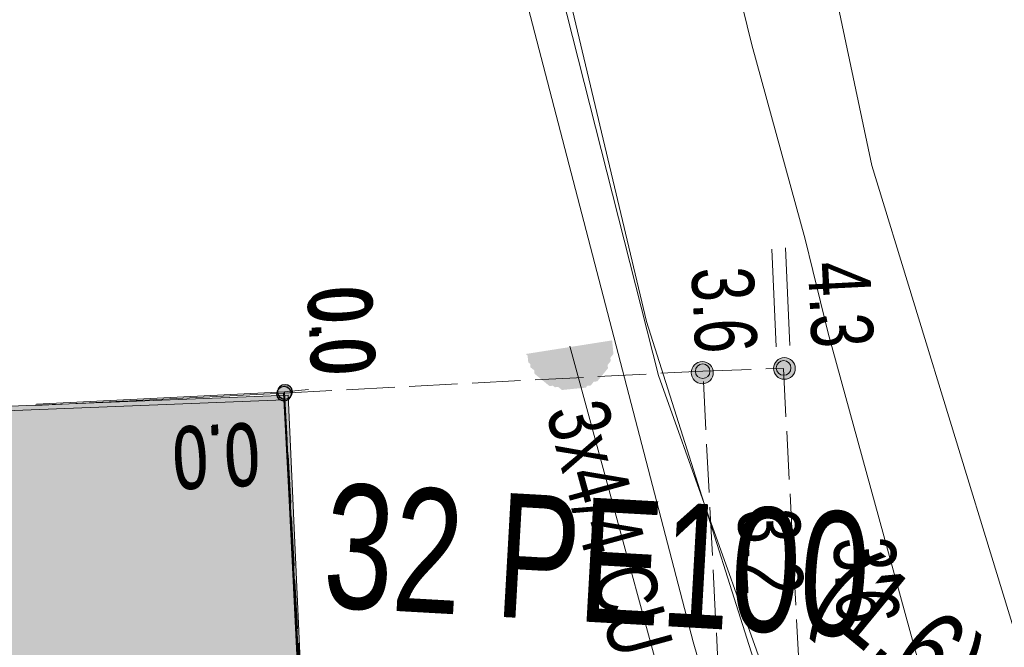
# Model space of a CAD drawing. Header units: metres. Extents: x -740 to 758, y -633 to 854.
# Tile 356 of 656: x 143.34 to 151.8, y -402.38 to -396.99. Entities that reach past the tile are written whole.
import ezdxf

# ---------------------------------------------------------------- set-up
doc = ezdxf.new("R2010")
doc.units = ezdxf.units.M
doc.header["$MEASUREMENT"] = 0
doc.linetypes.add('416_125', pattern=[0.5408, 0.416, -0.1248])
for name, color, linetype in [('Gas.LOVION', 7, 'Continuous'), ('Gis.LOVION', 7, 'Continuous'), ('Grundkarte.LOVION', 7, 'Continuous'), ('Strom.LOVION', 7, 'Continuous'), ('StromBemass.LOVION', 7, 'Continuous'), ('Wasser.LOVION', 7, 'Continuous')]:
    doc.layers.add(name, color=color, linetype=linetype)
doc.styles.add('ERSTELLTER_STIL_1', font='arial.ttf')

msp = doc.modelspace()

# ---------------------------------------------------------------- hatches: boundary and pattern name
at = {"layer": 'Grundkarte.LOVION', "linetype": 'Continuous', "lineweight": 18}
for points in [[(136.9879, -400.5983), (137.1399, -403.3617), (141.0286, -406.5578), (145.9171, -406.3754), (145.6145, -400.2574)], [(137.0225, -400.5563), (137.3572, -406.7008), (145.9252, -406.3655), (145.649, -400.2153)]]:
    msp.add_hatch(color=9, dxfattribs=at).paths.add_polyline_path(points)
at = {"layer": 'Strom.LOVION', "linetype": 'Continuous', "lineweight": 13}
msp.add_hatch(color=7, dxfattribs=at).paths.add_polyline_path([(148.4313, -399.7455), (147.6891, -399.8624), (147.7052, -399.8756), (147.7109, -399.9342), (147.727, -399.9474), (147.7298, -399.9766), (147.762, -400.0031), (147.7648, -400.0323), (147.8934, -400.138), (147.9227, -400.1351), (147.9387, -400.1483), (147.968, -400.1455), (148.0001, -400.1719), (148.2051, -400.1518), (148.2183, -400.1358), (148.2476, -400.1329), (148.274, -400.1008), (148.3032, -400.0979), (148.3957, -399.9854), (148.3928, -399.9562), (148.4192, -399.924), (148.4164, -399.8947), (148.4428, -399.8626)])
at = {"layer": 'StromBemass.LOVION', "linetype": 'Continuous', "lineweight": 13}
for points in [[(149.2793, -400.0835), (149.2863, -400.0738), (149.292, -400.0633), (149.2964, -400.0522), (149.2993, -400.0407), (149.3008, -400.0289), (149.3007, -400.0169), (149.2992, -400.0051), (149.2962, -399.9936), (149.2918, -399.9825), (149.286, -399.9721), (149.279, -399.9625), (149.2708, -399.9538), (149.2616, -399.9462), (149.2515, -399.9399), (149.2407, -399.9348), (149.2293, -399.9312), (149.2176, -399.929), (149.2057, -399.9283), (149.1938, -399.9291), (149.1821, -399.9313), (149.1708, -399.935), (149.16, -399.9402), (149.15, -399.9466), (149.1408, -399.9542), (149.1327, -399.9629), (149.1257, -399.9726), (149.12, -399.9831), (149.1156, -399.9942), (149.1127, -400.0057), (149.1113, -400.0175), (149.1113, -400.0295), (149.1128, -400.0413), (149.1158, -400.0528), (149.1203, -400.0639), (149.126, -400.0743), (149.1331, -400.0839), (149.1413, -400.0926), (149.1505, -400.1002), (149.1605, -400.1065), (149.1714, -400.1116), (149.1827, -400.1152), (149.1944, -400.1174), (149.2063, -400.1181), (149.2182, -400.1173), (149.2299, -400.1151), (149.2412, -400.1113), (149.252, -400.1062), (149.2621, -400.0998), (149.2712, -400.0922)], [(149.9839, -400.0461), (149.9907, -400.0365), (149.9963, -400.0262), (150.0006, -400.0153), (150.0035, -400.0039), (150.005, -399.9923), (150.0049, -399.9805), (150.0034, -399.9689), (150.0005, -399.9575), (149.9961, -399.9466), (149.9904, -399.9363), (149.9835, -399.9268), (149.9754, -399.9183), (149.9663, -399.9109), (149.9564, -399.9046), (149.9458, -399.8996), (149.9346, -399.896), (149.923, -399.8939), (149.9113, -399.8932), (149.8996, -399.8939), (149.8881, -399.8962), (149.8769, -399.8999), (149.8663, -399.9049), (149.8564, -399.9112), (149.8474, -399.9187), (149.8394, -399.9273), (149.8325, -399.9368), (149.8269, -399.9471), (149.8226, -399.9581), (149.8197, -399.9695), (149.8183, -399.9811), (149.8183, -399.9929), (149.8198, -400.0045), (149.8228, -400.0159), (149.8271, -400.0268), (149.8328, -400.037), (149.8397, -400.0465), (149.8478, -400.0551), (149.8569, -400.0625), (149.8668, -400.0688), (149.8775, -400.0737), (149.8886, -400.0773), (149.9002, -400.0795), (149.9119, -400.0802), (149.9236, -400.0794), (149.9352, -400.0772), (149.9463, -400.0735), (149.9569, -400.0685), (149.9668, -400.0622), (149.9758, -400.0546)], [(149.954, -400.0223), (149.9586, -400.0158), (149.9624, -400.0089), (149.9654, -400.0015), (149.9673, -399.9937), (149.9683, -399.9859), (149.9682, -399.9779), (149.9672, -399.97), (149.9652, -399.9623), (149.9623, -399.9549), (149.9584, -399.948), (149.9537, -399.9416), (149.9483, -399.9358), (149.9421, -399.9308), (149.9354, -399.9265), (149.9282, -399.9231), (149.9206, -399.9207), (149.9128, -399.9193), (149.9049, -399.9188), (149.8969, -399.9193), (149.8891, -399.9208), (149.8816, -399.9233), (149.8744, -399.9267), (149.8677, -399.931), (149.8616, -399.9361), (149.8562, -399.9419), (149.8515, -399.9483), (149.8477, -399.9553), (149.8448, -399.9627), (149.8429, -399.9704), (149.8419, -399.9783), (149.8419, -399.9863), (149.8429, -399.9941), (149.8449, -400.0018), (149.8479, -400.0092), (149.8517, -400.0162), (149.8564, -400.0226), (149.8619, -400.0284), (149.868, -400.0334), (149.8748, -400.0377), (149.882, -400.041), (149.8895, -400.0435), (149.8973, -400.0449), (149.9053, -400.0454), (149.9132, -400.0449), (149.921, -400.0434), (149.9286, -400.0409), (149.9358, -400.0375), (149.9425, -400.0332), (149.9486, -400.0281)], [(149.954, -400.0223), (149.9586, -400.0158), (149.9624, -400.0089), (149.9654, -400.0015), (149.9673, -399.9937), (149.9683, -399.9859), (149.9682, -399.9779), (149.9672, -399.97), (149.9652, -399.9623), (149.9623, -399.9549), (149.9584, -399.948), (149.9537, -399.9416), (149.9483, -399.9358), (149.9421, -399.9308), (149.9354, -399.9265), (149.9282, -399.9231), (149.9206, -399.9207), (149.9128, -399.9193), (149.9049, -399.9188), (149.8969, -399.9193), (149.8891, -399.9208), (149.8816, -399.9233), (149.8744, -399.9267), (149.8677, -399.931), (149.8616, -399.9361), (149.8562, -399.9419), (149.8515, -399.9483), (149.8477, -399.9553), (149.8448, -399.9627), (149.8429, -399.9704), (149.8419, -399.9783), (149.8419, -399.9863), (149.8429, -399.9941), (149.8449, -400.0018), (149.8479, -400.0092), (149.8517, -400.0162), (149.8564, -400.0226), (149.8619, -400.0284), (149.868, -400.0334), (149.8748, -400.0377), (149.882, -400.041), (149.8895, -400.0435), (149.8973, -400.0449), (149.9053, -400.0454), (149.9132, -400.0449), (149.921, -400.0434), (149.9286, -400.0409), (149.9358, -400.0375), (149.9425, -400.0332), (149.9486, -400.0281)], [(149.258, -400.0501), (149.2626, -400.0438), (149.2664, -400.0369), (149.2692, -400.0296), (149.2711, -400.022), (149.2721, -400.0142), (149.2721, -400.0063), (149.2711, -399.9986), (149.2691, -399.991), (149.2662, -399.9837), (149.2624, -399.9768), (149.2578, -399.9705), (149.2524, -399.9648), (149.2463, -399.9598), (149.2397, -399.9556), (149.2326, -399.9523), (149.2251, -399.9499), (149.2174, -399.9485), (149.2095, -399.948), (149.2017, -399.9485), (149.194, -399.95), (149.1866, -399.9525), (149.1795, -399.9558), (149.1729, -399.96), (149.1668, -399.9651), (149.1615, -399.9708), (149.1569, -399.9772), (149.1531, -399.984), (149.1503, -399.9914), (149.1483, -399.999), (149.1474, -400.0067), (149.1474, -400.0146), (149.1484, -400.0224), (149.1504, -400.03), (149.1533, -400.0372), (149.1571, -400.0441), (149.1617, -400.0504), (149.1671, -400.0561), (149.1732, -400.0611), (149.1798, -400.0653), (149.1869, -400.0686), (149.1944, -400.071), (149.2021, -400.0725), (149.2099, -400.0729), (149.2178, -400.0724), (149.2255, -400.0709), (149.2329, -400.0685), (149.24, -400.0651), (149.2466, -400.0609), (149.2527, -400.0559)], [(149.258, -400.0501), (149.2626, -400.0438), (149.2664, -400.0369), (149.2692, -400.0296), (149.2711, -400.022), (149.2721, -400.0142), (149.2721, -400.0063), (149.2711, -399.9986), (149.2691, -399.991), (149.2662, -399.9837), (149.2624, -399.9768), (149.2578, -399.9705), (149.2524, -399.9648), (149.2463, -399.9598), (149.2397, -399.9556), (149.2326, -399.9523), (149.2251, -399.9499), (149.2174, -399.9485), (149.2095, -399.948), (149.2017, -399.9485), (149.194, -399.95), (149.1866, -399.9525), (149.1795, -399.9558), (149.1729, -399.96), (149.1668, -399.9651), (149.1615, -399.9708), (149.1569, -399.9772), (149.1531, -399.984), (149.1503, -399.9914), (149.1483, -399.999), (149.1474, -400.0067), (149.1474, -400.0146), (149.1484, -400.0224), (149.1504, -400.03), (149.1533, -400.0372), (149.1571, -400.0441), (149.1617, -400.0504), (149.1671, -400.0561), (149.1732, -400.0611), (149.1798, -400.0653), (149.1869, -400.0686), (149.1944, -400.071), (149.2021, -400.0725), (149.2099, -400.0729), (149.2178, -400.0724), (149.2255, -400.0709), (149.2329, -400.0685), (149.24, -400.0651), (149.2466, -400.0609), (149.2527, -400.0559)], [(145.6595, -400.245), (145.6641, -400.2387), (145.6679, -400.2318), (145.6708, -400.2245), (145.6727, -400.2169), (145.6737, -400.2091), (145.6736, -400.2012), (145.6726, -400.1934), (145.6706, -400.1858), (145.6677, -400.1785), (145.6639, -400.1716), (145.6593, -400.1653), (145.6539, -400.1596), (145.6478, -400.1546), (145.6412, -400.1504), (145.6341, -400.1471), (145.6266, -400.1447), (145.6189, -400.1433), (145.611, -400.1428), (145.6032, -400.1433), (145.5955, -400.1448), (145.588, -400.1473), (145.5809, -400.1506), (145.5743, -400.1549), (145.5683, -400.1599), (145.5629, -400.1656), (145.5583, -400.172), (145.5546, -400.1789), (145.5517, -400.1862), (145.5498, -400.1938), (145.5488, -400.2016), (145.5488, -400.2095), (145.5498, -400.2172), (145.5518, -400.2248), (145.5547, -400.2321), (145.5585, -400.239), (145.5632, -400.2454), (145.5686, -400.2511), (145.5746, -400.256), (145.5813, -400.2602), (145.5884, -400.2636), (145.5959, -400.266), (145.6036, -400.2674), (145.6114, -400.2679), (145.6193, -400.2674), (145.627, -400.2659), (145.6344, -400.2634), (145.6415, -400.26), (145.6482, -400.2558), (145.6542, -400.2508)], [(145.6595, -400.245), (145.6641, -400.2387), (145.6679, -400.2318), (145.6708, -400.2245), (145.6727, -400.2169), (145.6737, -400.2091), (145.6736, -400.2012), (145.6726, -400.1934), (145.6706, -400.1858), (145.6677, -400.1785), (145.6639, -400.1716), (145.6593, -400.1653), (145.6539, -400.1596), (145.6478, -400.1546), (145.6412, -400.1504), (145.6341, -400.1471), (145.6266, -400.1447), (145.6189, -400.1433), (145.611, -400.1428), (145.6032, -400.1433), (145.5955, -400.1448), (145.588, -400.1473), (145.5809, -400.1506), (145.5743, -400.1549), (145.5683, -400.1599), (145.5629, -400.1656), (145.5583, -400.172), (145.5546, -400.1789), (145.5517, -400.1862), (145.5498, -400.1938), (145.5488, -400.2016), (145.5488, -400.2095), (145.5498, -400.2172), (145.5518, -400.2248), (145.5547, -400.2321), (145.5585, -400.239), (145.5632, -400.2454), (145.5686, -400.2511), (145.5746, -400.256), (145.5813, -400.2602), (145.5884, -400.2636), (145.5959, -400.266), (145.6036, -400.2674), (145.6114, -400.2679), (145.6193, -400.2674), (145.627, -400.2659), (145.6344, -400.2634), (145.6415, -400.26), (145.6482, -400.2558), (145.6542, -400.2508)], [(145.6595, -400.245), (145.6641, -400.2387), (145.6679, -400.2318), (145.6708, -400.2245), (145.6727, -400.2169), (145.6737, -400.2091), (145.6736, -400.2012), (145.6726, -400.1934), (145.6706, -400.1858), (145.6677, -400.1785), (145.6639, -400.1716), (145.6593, -400.1653), (145.6539, -400.1596), (145.6478, -400.1546), (145.6412, -400.1504), (145.6341, -400.1471), (145.6266, -400.1447), (145.6189, -400.1433), (145.611, -400.1428), (145.6032, -400.1433), (145.5955, -400.1448), (145.588, -400.1473), (145.5809, -400.1506), (145.5743, -400.1549), (145.5683, -400.1599), (145.5629, -400.1656), (145.5583, -400.172), (145.5546, -400.1789), (145.5517, -400.1862), (145.5498, -400.1938), (145.5488, -400.2016), (145.5488, -400.2095), (145.5498, -400.2172), (145.5518, -400.2248), (145.5547, -400.2321), (145.5585, -400.239), (145.5632, -400.2454), (145.5686, -400.2511), (145.5746, -400.256), (145.5813, -400.2602), (145.5884, -400.2636), (145.5959, -400.266), (145.6036, -400.2674), (145.6114, -400.2679), (145.6193, -400.2674), (145.627, -400.2659), (145.6344, -400.2634), (145.6415, -400.26), (145.6482, -400.2558), (145.6542, -400.2508)], [(145.6619, -400.2425), (145.6665, -400.2361), (145.6703, -400.2292), (145.6731, -400.2218), (145.6751, -400.2142), (145.676, -400.2064), (145.676, -400.1985), (145.675, -400.1907), (145.673, -400.1831), (145.6701, -400.1758), (145.6663, -400.1689), (145.6616, -400.1625), (145.6562, -400.1568), (145.6501, -400.1518), (145.6435, -400.1476), (145.6363, -400.1443), (145.6288, -400.1418), (145.6211, -400.1404), (145.6132, -400.1399), (145.6054, -400.1404), (145.5976, -400.1419), (145.5901, -400.1444), (145.583, -400.1478), (145.5764, -400.152), (145.5703, -400.1571), (145.565, -400.1628), (145.5604, -400.1692), (145.5566, -400.1761), (145.5537, -400.1835), (145.5518, -400.1911), (145.5508, -400.1989), (145.5508, -400.2068), (145.5519, -400.2146), (145.5538, -400.2222), (145.5568, -400.2295), (145.5606, -400.2364), (145.5652, -400.2428), (145.5706, -400.2485), (145.5767, -400.2535), (145.5834, -400.2577), (145.5905, -400.261), (145.598, -400.2635), (145.6058, -400.2649), (145.6136, -400.2654), (145.6215, -400.2649), (145.6292, -400.2634), (145.6367, -400.2609), (145.6438, -400.2575), (145.6505, -400.2533), (145.6565, -400.2482)], [(145.6619, -400.2425), (145.6665, -400.2361), (145.6703, -400.2292), (145.6731, -400.2218), (145.6751, -400.2142), (145.676, -400.2064), (145.676, -400.1985), (145.675, -400.1907), (145.673, -400.1831), (145.6701, -400.1758), (145.6663, -400.1689), (145.6616, -400.1625), (145.6562, -400.1568), (145.6501, -400.1518), (145.6435, -400.1476), (145.6363, -400.1443), (145.6288, -400.1418), (145.6211, -400.1404), (145.6132, -400.1399), (145.6054, -400.1404), (145.5976, -400.1419), (145.5901, -400.1444), (145.583, -400.1478), (145.5764, -400.152), (145.5703, -400.1571), (145.565, -400.1628), (145.5604, -400.1692), (145.5566, -400.1761), (145.5537, -400.1835), (145.5518, -400.1911), (145.5508, -400.1989), (145.5508, -400.2068), (145.5519, -400.2146), (145.5538, -400.2222), (145.5568, -400.2295), (145.5606, -400.2364), (145.5652, -400.2428), (145.5706, -400.2485), (145.5767, -400.2535), (145.5834, -400.2577), (145.5905, -400.261), (145.598, -400.2635), (145.6058, -400.2649), (145.6136, -400.2654), (145.6215, -400.2649), (145.6292, -400.2634), (145.6367, -400.2609), (145.6438, -400.2575), (145.6505, -400.2533), (145.6565, -400.2482)], [(145.6683, -400.2301), (145.6729, -400.2236), (145.6767, -400.2166), (145.6797, -400.2092), (145.6816, -400.2015), (145.6826, -400.1936), (145.6826, -400.1857), (145.6815, -400.1778), (145.6795, -400.1701), (145.6766, -400.1627), (145.6727, -400.1557), (145.668, -400.1493), (145.6626, -400.1435), (145.6564, -400.1385), (145.6497, -400.1342), (145.6425, -400.1309), (145.6349, -400.1284), (145.6271, -400.127), (145.6191, -400.1265), (145.6112, -400.127), (145.6034, -400.1285), (145.5958, -400.131), (145.5886, -400.1344), (145.5819, -400.1387), (145.5758, -400.1438), (145.5704, -400.1496), (145.5657, -400.1561), (145.5619, -400.1631), (145.559, -400.1705), (145.557, -400.1782), (145.5561, -400.1861), (145.5561, -400.194), (145.5571, -400.2019), (145.5591, -400.2096), (145.5621, -400.217), (145.5659, -400.224), (145.5706, -400.2304), (145.5761, -400.2362), (145.5822, -400.2412), (145.589, -400.2455), (145.5962, -400.2488), (145.6038, -400.2513), (145.6116, -400.2527), (145.6195, -400.2532), (145.6275, -400.2527), (145.6353, -400.2512), (145.6428, -400.2487), (145.65, -400.2453), (145.6567, -400.241), (145.6629, -400.2359)], [(145.6683, -400.2301), (145.6729, -400.2236), (145.6767, -400.2166), (145.6797, -400.2092), (145.6816, -400.2015), (145.6826, -400.1936), (145.6826, -400.1857), (145.6815, -400.1778), (145.6795, -400.1701), (145.6766, -400.1627), (145.6727, -400.1557), (145.668, -400.1493), (145.6626, -400.1435), (145.6564, -400.1385), (145.6497, -400.1342), (145.6425, -400.1309), (145.6349, -400.1284), (145.6271, -400.127), (145.6191, -400.1265), (145.6112, -400.127), (145.6034, -400.1285), (145.5958, -400.131), (145.5886, -400.1344), (145.5819, -400.1387), (145.5758, -400.1438), (145.5704, -400.1496), (145.5657, -400.1561), (145.5619, -400.1631), (145.559, -400.1705), (145.557, -400.1782), (145.5561, -400.1861), (145.5561, -400.194), (145.5571, -400.2019), (145.5591, -400.2096), (145.5621, -400.217), (145.5659, -400.224), (145.5706, -400.2304), (145.5761, -400.2362), (145.5822, -400.2412), (145.589, -400.2455), (145.5962, -400.2488), (145.6038, -400.2513), (145.6116, -400.2527), (145.6195, -400.2532), (145.6275, -400.2527), (145.6353, -400.2512), (145.6428, -400.2487), (145.65, -400.2453), (145.6567, -400.241), (145.6629, -400.2359)], [(145.6683, -400.2301), (145.6729, -400.2236), (145.6767, -400.2166), (145.6797, -400.2092), (145.6816, -400.2015), (145.6826, -400.1936), (145.6826, -400.1857), (145.6815, -400.1778), (145.6795, -400.1701), (145.6766, -400.1627), (145.6727, -400.1557), (145.668, -400.1493), (145.6626, -400.1435), (145.6564, -400.1385), (145.6497, -400.1342), (145.6425, -400.1309), (145.6349, -400.1284), (145.6271, -400.127), (145.6191, -400.1265), (145.6112, -400.127), (145.6034, -400.1285), (145.5958, -400.131), (145.5886, -400.1344), (145.5819, -400.1387), (145.5758, -400.1438), (145.5704, -400.1496), (145.5657, -400.1561), (145.5619, -400.1631), (145.559, -400.1705), (145.557, -400.1782), (145.5561, -400.1861), (145.5561, -400.194), (145.5571, -400.2019), (145.5591, -400.2096), (145.5621, -400.217), (145.5659, -400.224), (145.5706, -400.2304), (145.5761, -400.2362), (145.5822, -400.2412), (145.589, -400.2455), (145.5962, -400.2488), (145.6038, -400.2513), (145.6116, -400.2527), (145.6195, -400.2532), (145.6275, -400.2527), (145.6353, -400.2512), (145.6428, -400.2487), (145.65, -400.2453), (145.6567, -400.241), (145.6629, -400.2359)], [(145.6703, -400.2275), (145.675, -400.221), (145.6788, -400.214), (145.6817, -400.2066), (145.6836, -400.1989), (145.6846, -400.1911), (145.6846, -400.1831), (145.6836, -400.1752), (145.6816, -400.1675), (145.6786, -400.1601), (145.6748, -400.1532), (145.6701, -400.1468), (145.6646, -400.141), (145.6585, -400.136), (145.6518, -400.1317), (145.6445, -400.1284), (145.637, -400.1259), (145.6292, -400.1245), (145.6212, -400.124), (145.6133, -400.1245), (145.6055, -400.126), (145.598, -400.1285), (145.5908, -400.1319), (145.5841, -400.1362), (145.578, -400.1413), (145.5725, -400.1471), (145.5679, -400.1535), (145.5641, -400.1605), (145.5612, -400.1679), (145.5592, -400.1756), (145.5583, -400.1835), (145.5583, -400.1915), (145.5593, -400.1993), (145.5613, -400.207), (145.5643, -400.2144), (145.5681, -400.2214), (145.5728, -400.2278), (145.5783, -400.2336), (145.5844, -400.2386), (145.5911, -400.2428), (145.5983, -400.2462), (145.6059, -400.2486), (145.6137, -400.2501), (145.6216, -400.2506), (145.6296, -400.25), (145.6374, -400.2485), (145.6449, -400.246), (145.6521, -400.2426), (145.6588, -400.2384), (145.6649, -400.2333)], [(145.6703, -400.2275), (145.675, -400.221), (145.6788, -400.214), (145.6817, -400.2066), (145.6836, -400.1989), (145.6846, -400.1911), (145.6846, -400.1831), (145.6836, -400.1752), (145.6816, -400.1675), (145.6786, -400.1601), (145.6748, -400.1532), (145.6701, -400.1468), (145.6646, -400.141), (145.6585, -400.136), (145.6518, -400.1317), (145.6445, -400.1284), (145.637, -400.1259), (145.6292, -400.1245), (145.6212, -400.124), (145.6133, -400.1245), (145.6055, -400.126), (145.598, -400.1285), (145.5908, -400.1319), (145.5841, -400.1362), (145.578, -400.1413), (145.5725, -400.1471), (145.5679, -400.1535), (145.5641, -400.1605), (145.5612, -400.1679), (145.5592, -400.1756), (145.5583, -400.1835), (145.5583, -400.1915), (145.5593, -400.1993), (145.5613, -400.207), (145.5643, -400.2144), (145.5681, -400.2214), (145.5728, -400.2278), (145.5783, -400.2336), (145.5844, -400.2386), (145.5911, -400.2428), (145.5983, -400.2462), (145.6059, -400.2486), (145.6137, -400.2501), (145.6216, -400.2506), (145.6296, -400.25), (145.6374, -400.2485), (145.6449, -400.246), (145.6521, -400.2426), (145.6588, -400.2384), (145.6649, -400.2333)]]:
    msp.add_hatch(color=7, dxfattribs=at).paths.add_polyline_path(points)

# ---------------------------------------------------------------- linework, layer by layer
at = {"layer": 'Gas.LOVION', "color": 5, "linetype": 'Continuous', "lineweight": 18}
msp.add_lwpolyline([(157.9174, -420.4382), (154.0863, -409.6702), (152.6514, -404.6677), (152.5539, -404.426), (152.0962, -402.9191), (150.6636, -398.2416), (148.1869, -386.5136), (148.0889, -385.8138), (146.6444, -375.8765), (146.4524, -374.6687), (145.3373, -365.3789), (145.1411, -362.7676), (144.2636, -351.2232), (144.2143, -351.0211), (144.2425, -350.8558), (144.2506, -350.4856)], dxfattribs=at)
at = {"layer": 'Gis.LOVION', "color": 44, "linetype": 'Continuous', "lineweight": 18}
for points in [[(143.4762, -400.3039), (145.6087, -400.1988), (145.936, -406.4179), (144.9963, -406.4802)], [(143.4843, -400.294), (145.6169, -400.1889), (145.9441, -406.408), (145.0176, -406.4542)]]:
    msp.add_lwpolyline(points, dxfattribs=at)
at = {"layer": 'Grundkarte.LOVION', "color": 8, "linetype": 'Continuous', "lineweight": 18}
for points in [[(153.7233, -416.9912), (153.3918, -416.0187), (150.2464, -406.2181), (149.1281, -402.3374), (147.4709, -395.9676), (146.1522, -390.0376), (145.2544, -385.6919), (143.7727, -375.374), (142.531, -365.0917), (141.6951, -356.5431), (141.5432, -353.7797), (141.6951, -356.5431), (141.9528, -359.178), (137.899, -359.131), (137.1321, -359.1469)], [(153.7233, -416.9912), (153.3918, -416.0187), (150.2464, -406.2181), (149.1281, -402.3374), (147.4709, -395.9676), (146.1522, -390.0376), (145.2544, -385.6919), (143.7727, -375.374), (142.531, -365.0917), (141.6951, -356.5431), (141.5432, -353.7797)], [(128.6232, -396.3621), (129.4222, -396.3726), (135.6746, -396.2342), (147.4709, -395.9676), (149.1281, -402.3374), (150.2464, -406.2181), (145.9171, -406.3754), (141.0286, -406.5578), (145.9171, -406.3754), (150.2464, -406.2181), (153.3918, -416.0187), (152.5663, -416.0403)], [(156.5193, -419.2892), (156.2371, -418.5188), (154.771, -414.4061), (153.8464, -411.6), (152.9861, -408.8467), (152.5238, -407.4437), (152.1201, -406.0349), (151.6899, -404.6583), (151.4605, -403.8236), (151.2047, -403.021), (150.2872, -399.6823), (150.0899, -398.874), (149.6312, -397.2046), (149.4339, -396.3963)], [(137.1399, -403.3617), (136.9879, -400.5983), (145.6145, -400.2574), (145.9171, -406.3754), (141.0286, -406.5578)]]:
    msp.add_lwpolyline(points, dxfattribs=at)
at = {"layer": 'Grundkarte.LOVION', "color": 253, "linetype": 'Continuous', "lineweight": 18}
msp.add_lwpolyline([(141.5432, -353.7797), (141.6951, -356.5431), (142.531, -365.0917), (143.7727, -375.374), (145.2544, -385.6919), (146.1522, -390.0376), (147.4709, -395.9676), (149.1281, -402.3374), (150.2464, -406.2181), (153.3918, -416.0187), (153.7233, -416.9912)], dxfattribs=at)
at = {"layer": 'Grundkarte.LOVION', "color": 8, "linetype": 'Continuous', "lineweight": 18}
msp.add_lwpolyline([(137.0225, -400.5563), (145.649, -400.2153), (145.9252, -406.3655), (137.3572, -406.7008)], close=True, dxfattribs=at)
at = {"layer": 'Strom.LOVION', "color": 150, "linetype": 'Continuous', "lineweight": 18}
for points in [[(142.9367, -365.6136), (142.9435, -365.8346), (142.7, -366.0653), (142.4744, -366.1761), (142.4141, -366.315), (142.4685, -366.8712), (142.636, -367.2243), (142.8075, -367.7691), (145.0666, -383.9222), (145.2672, -385.2178), (147.7958, -395.9654), (148.8302, -400.0464), (150.0927, -403.5879), (150.1348, -405.0763), (150.6453, -406.519), (152.5248, -412.2908), (154.1893, -417.3742)], [(150.6453, -406.519), (150.0129, -405.9454), (149.1948, -403.9269), (148.0668, -399.7959)]]:
    msp.add_lwpolyline(points, dxfattribs=at)
at = {"layer": 'StromBemass.LOVION', "color": 7, "linetype": 'Continuous', "lineweight": 13}
for points in [[(149.8029, -398.9612), (149.8406, -399.7998)], [(149.92, -398.9497), (149.9577, -399.7884)]]:
    msp.add_lwpolyline(points, dxfattribs=at)
at = {"layer": 'StromBemass.LOVION', "color": 7, "linetype": '416_125', "lineweight": 13}
for points in [[(145.9543, -406.756), (145.956, -406.6228), (145.9331, -406.3886), (145.8858, -405.2997), (145.779, -403.3003), (145.6087, -400.1988), (149.2108, -400.0092), (149.9031, -399.9858), (150.0927, -403.5879)], [(149.3764, -403.2146), (149.2108, -400.0092)], [(145.8218, -400.1689), (145.6169, -400.1889), (145.7871, -403.2904), (145.8939, -405.2898), (145.9545, -406.3626), (145.9642, -406.6129), (145.9756, -406.73), (146.2496, -412.5553), (152.5462, -412.2648)]]:
    msp.add_lwpolyline(points, dxfattribs=at)
at = {"layer": 'StromBemass.LOVION', "color": 7, "linetype": 'Continuous', "lineweight": 13}
for centre, radius in [((149.206, -400.0232), 0.0949), ((149.9116, -399.9867), 0.0935), ((149.9051, -399.9821), 0.0633), ((149.9051, -399.9821), 0.0633), ((149.2097, -400.0105), 0.0625), ((149.2097, -400.0105), 0.0625), ((145.6112, -400.2053), 0.0625), ((145.6112, -400.2053), 0.0625), ((145.6112, -400.2053), 0.0625), ((145.6134, -400.2027), 0.0627), ((145.6134, -400.2027), 0.0627), ((145.6193, -400.1899), 0.0634), ((145.6193, -400.1899), 0.0634), ((145.6193, -400.1899), 0.0634), ((145.6214, -400.1873), 0.0633), ((145.6214, -400.1873), 0.0633)]:
    msp.add_circle(centre, radius, dxfattribs=at)
at = {"layer": 'Wasser.LOVION', "color": 150, "linetype": 'Continuous', "lineweight": 18}
msp.add_lwpolyline([(154.7196, -417.81), (152.6512, -412.0715), (150.927, -406.8314), (150.9041, -406.5971), (150.7269, -405.9938), (150.7241, -405.9645), (150.31, -404.6011), (150.0295, -403.6975), (148.7259, -399.5837), (146.59, -390.5859), (146.1437, -387.2306), (145.9117, -385.6129), (145.7862, -384.7828), (145.6893, -384.2455), (145.6228, -383.8678), (144.9448, -380.1066), (144.168, -373.9758), (143.043, -365.1895), (143.0093, -364.5425), (142.8203, -362.6103), (142.7092, -361.9266), (142.1162, -353.4429), (142.1243, -353.0727)], dxfattribs=at)

# ---------------------------------------------------------------- texts
at = {"layer": 'Gas.LOVION', "color": 5, "linetype": 'Continuous', "lineweight": 18, "insert": (145.9326, -402.0505), "char_height": 1.067095, "attachment_point": 7, "rotation": 356.77392, "style": 'ERSTELLTER_STIL_1'}
msp.add_mtext('{\\A1;\\W0.71558x;32 PE100}', dxfattribs=at)
at = {"layer": 'Strom.LOVION', "color": 150, "linetype": 'Continuous', "lineweight": 18, "insert": (147.8518, -400.3608), "char_height": 0.53354, "attachment_point": 7, "rotation": 285.36578, "style": 'ERSTELLTER_STIL_1'}
msp.add_mtext('{\\A1;\\W0.71558x;3x4/4 CU}', dxfattribs=at)
at = {"layer": 'StromBemass.LOVION', "color": 7, "linetype": 'Continuous', "lineweight": 13, "attachment_point": 7, "style": 'ERSTELLTER_STIL_1'}
for s, insert, char_height, rotation in [('{\\A1;\\W0.71553x;4.3}', (150.1044, -399.0805), 0.533567, 272.88673), ('{\\A1;\\W0.71560x;3.6}', (149.1038, -399.1271), 0.533564, 272.88108), ('{\\A1;\\W0.71552x;0.0}', (145.8031, -399.3177), 0.533567, 272.88673), ('{\\A1;\\W0.71560x;0.0}', (145.8245, -399.2918), 0.533564, 272.88108), ('{\\A1;\\W0.71559x;0.0}', (145.3888, -400.4419), 0.533537, 183.03979), ('{\\A1;\\W0.71559x;0.0}', (145.3807, -400.4518), 0.533537, 183.03979), ('{\\A1;\\W0.71559x;3.2}', (149.5017, -401.2065), 0.533514, 272.88702), ('{\\A1;\\W0.71552x;3.6}', (150.3236, -401.4492), 0.533567, 272.88673)]:
    msp.add_mtext(s, dxfattribs=dict(at, insert=insert, char_height=char_height, rotation=rotation))
at = {"layer": 'Wasser.LOVION', "color": 7, "linetype": 'Continuous', "lineweight": 13, "insert": (149.9958, -402.2016), "char_height": 0.711396, "attachment_point": 7, "rotation": 320.58794, "style": 'ERSTELLTER_STIL_1'}
msp.add_mtext('{\\A1;\\W0.71557x;(1.6)}', dxfattribs=at)

doc.saveas('drawing.dxf')
